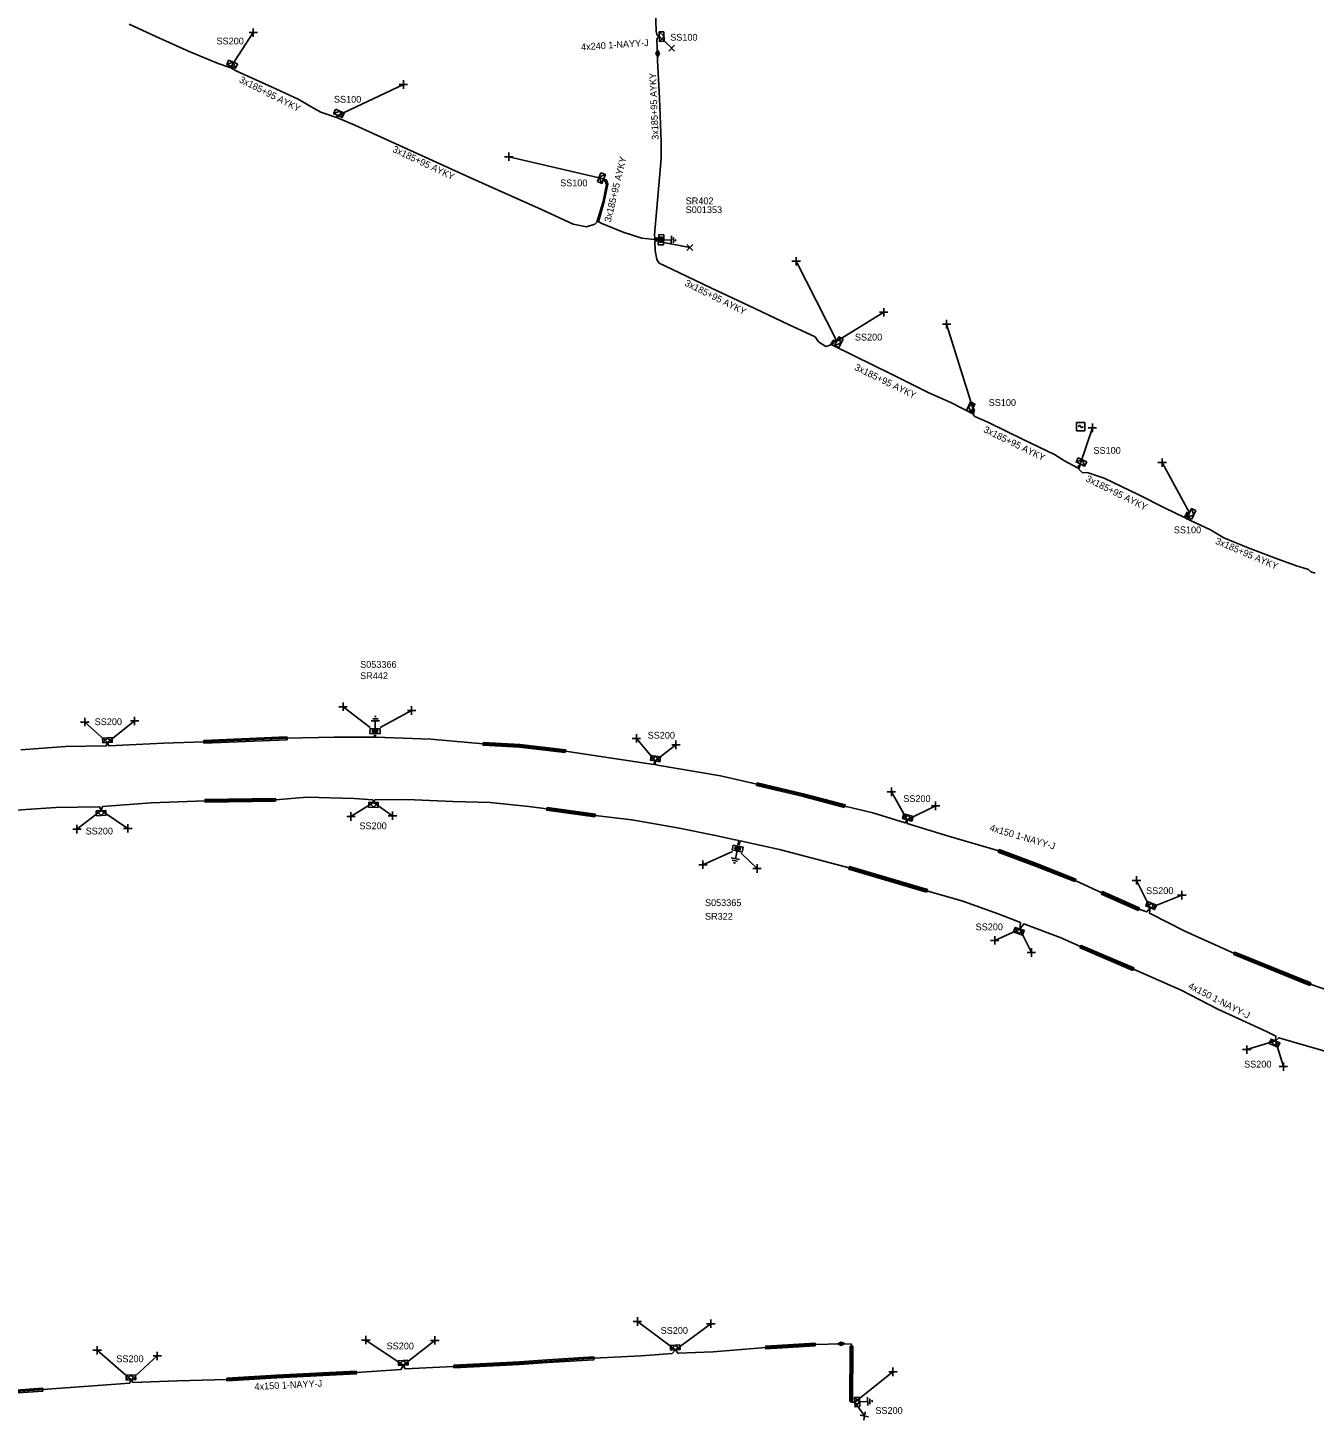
# Model space of a CAD drawing. Extents: x -763093 to -760976, y -1155572 to -1152009.
# Drawn here: x -761950.7 to -761761.6, y -1155514.6 to -1155309.8 of the extents above; entities that cross this region are included whole.
import ezdxf

# ---------------------------------------------------------------- set-up
doc = ezdxf.new("R2010")
doc.units = 0
for name, color, linetype in [('Vrstva 1', 7, 'Continuous'), ('Vrstva 14', 7, 'Continuous'), ('Vrstva 15', 7, 'Continuous'), ('Vrstva 19', 7, 'Continuous'), ('Vrstva 20', 7, 'Continuous'), ('Vrstva 28', 7, 'Continuous'), ('Vrstva 29', 7, 'Continuous'), ('Vrstva 30', 7, 'Continuous'), ('Vrstva 31', 7, 'Continuous'), ('Vrstva 33', 7, 'Continuous'), ('Vrstva 34', 7, 'Continuous'), ('Vrstva 4', 7, 'Continuous'), ('Vrstva 5', 7, 'Continuous'), ('Vrstva 59', 7, 'Continuous'), ('Vrstva 6', 7, 'Continuous'), ('Vrstva 8', 7, 'Continuous'), ('Vrstva 9', 7, 'Continuous')]:
    doc.layers.add(name, color=color, linetype=linetype)

# ---------------------------------------------------------------- blocks, each defined once
blk = doc.blocks.new('NN870')
at = {"layer": 'Vrstva 4'}
for points in [[(0, -0.25), (0.5, 0), (0, 0.25), (-0.5, 0), (0, -0.25)], [(0.37, 0), (0, 0.19), (-0.36, 0), (0, -0.19), (0.37, 0)], [(0.24, 0), (0, 0.12), (-0.25, 0), (0, -0.12), (0.24, 0)], [(0.12, 0), (0, 0.06), (-0.13, 0), (0, -0.06), (0.12, 0)]]:
    blk.add_lwpolyline(points, dxfattribs=at)
blk = doc.blocks.new('NN800')
at = {"layer": 'Vrstva 1'}
for points in [[(-0.44, 0.44), (0.44, -0.44)], [(-0.44, -0.44), (0.44, 0.44)]]:
    blk.add_lwpolyline(points, dxfattribs=at)
blk = doc.blocks.new('NN620')
at = {"layer": 'Vrstva 8'}
for points in [[(0.75, 0), (-0.75, 0)], [(-0.75, 0), (-0.75, -0.75)], [(0.75, -0.75), (0.75, 0)], [(-0.75, -0.75), (0.75, -0.75)], [(0.37, -0.18), (-0.38, -0.18)], [(-0.38, -0.18), (-0.38, -0.56)], [(-0.38, -0.56), (0.37, -0.56)], [(0.32, -0.23), (-0.33, -0.23)], [(-0.33, -0.23), (-0.33, -0.51)], [(-0.33, -0.51), (0.32, -0.51)], [(0.27, -0.27), (-0.28, -0.27)], [(-0.28, -0.27), (-0.28, -0.46)], [(-0.28, -0.46), (0.27, -0.46)], [(0.23, -0.32), (-0.23, -0.32)], [(-0.23, -0.32), (-0.23, -0.42)], [(-0.23, -0.42), (0.23, -0.42)], [(-0.19, -0.37), (0.19, -0.37)], [(0.23, -0.42), (0.23, -0.32)], [(0.27, -0.46), (0.27, -0.27)], [(0.32, -0.51), (0.32, -0.23)], [(0.37, -0.56), (0.37, -0.18)]]:
    blk.add_lwpolyline(points, dxfattribs=at)
blk = doc.blocks.new('NN630')
at = {"layer": 'Vrstva 9'}
for points in [[(0, -0.7), (-0.7, 0)], [(-0.7, -0.7), (-0.7, 0), (0.7, 0), (0.7, -0.7)], [(-0.7, -0.7), (0.7, -0.7)], [(0, -0.7), (0.7, 0)]]:
    blk.add_lwpolyline(points, dxfattribs=at)
blk = doc.blocks.new('NN810')
at = {"layer": 'Vrstva 14'}
for points in [[(0.63, -1.89), (-0.62, -1.89)], [(0, -0.64), (0, -1.89)], [(0.39, -2.2), (-0.4, -2.2)], [(0, -2.52), (-0.12, -2.52)], [(0.14, -2.52), (0, -2.52)]]:
    blk.add_lwpolyline(points, dxfattribs=at)
blk = doc.blocks.new('NN740')
at = {"layer": 'Vrstva 1'}
for points in [[(0.62, 0.62), (-0.63, 0.62)], [(-0.63, 0.62), (-0.63, -0.63)], [(0, 0), (0, 0.01), (0, 0.03), (-0.01, 0.05), (-0.01, 0.06), (-0.02, 0.08), (-0.03, 0.09), (-0.04, 0.1), (-0.05, 0.11), (-0.06, 0.12), (-0.08, 0.13), (-0.09, 0.14), (-0.11, 0.14), (-0.12, 0.15), (-0.14, 0.15), (-0.15, 0.15), (-0.17, 0.15), (-0.18, 0.15), (-0.2, 0.15), (-0.21, 0.14), (-0.23, 0.13), (-0.24, 0.12), (-0.26, 0.11), (-0.27, 0.1), (-0.28, 0.09), (-0.29, 0.08), (-0.29, 0.06), (-0.3, 0.05), (-0.3, 0.03), (-0.31, 0.02), (-0.31, 0), (-0.31, 0)], [(0.62, -0.63), (0.62, 0.62)], [(-0.63, -0.63), (0.62, -0.63)], [(0, 0), (0, -0.02), (0, -0.03), (0.01, -0.05), (0.01, -0.06), (0.02, -0.08), (0.03, -0.09), (0.04, -0.1), (0.05, -0.11), (0.06, -0.12), (0.07, -0.13), (0.09, -0.14), (0.1, -0.15), (0.12, -0.15), (0.13, -0.15), (0.15, -0.15), (0.16, -0.15), (0.18, -0.15), (0.19, -0.15), (0.21, -0.14), (0.22, -0.14), (0.24, -0.13), (0.25, -0.12), (0.26, -0.11), (0.27, -0.09), (0.28, -0.08), (0.29, -0.07), (0.29, -0.05), (0.3, -0.04), (0.3, -0.02), (0.3, -0.01), (0.3, -0.01)]]:
    blk.add_lwpolyline(points, dxfattribs=at)

msp = doc.modelspace()

# ---------------------------------------------------------------- linework, layer by layer
at = {"layer": 'Vrstva 20'}
for points in [[(-761924.83, -1155415.02), (-761924.85, -1155414.62), (-761912.62, -1155414.1), (-761912.6, -1155414.5)], [(-761871.69, -1155416.39), (-761878.43, -1155415.62), (-761883.78, -1155415.33), (-761883.76, -1155414.93), (-761878.39, -1155415.22), (-761871.65, -1155415.99)], [(-761830.63, -1155424.48), (-761836.84, -1155422.82), (-761843.56, -1155421.25), (-761843.46, -1155420.85), (-761836.73, -1155422.44), (-761830.53, -1155424.1)], [(-761914.32, -1155423.53), (-761924.66, -1155423.68), (-761924.66, -1155423.28), (-761914.32, -1155423.13)], [(-761867.33, -1155425.87), (-761874.42, -1155424.88), (-761874.36, -1155424.48), (-761867.27, -1155425.47)], [(-761796.78, -1155435.38), (-761802.57, -1155433.09), (-761808.04, -1155431.04), (-761807.9, -1155430.66), (-761802.42, -1155432.72), (-761796.64, -1155435.01)], [(-761818.58, -1155436.93), (-761830.01, -1155433.53), (-761829.89, -1155433.15), (-761818.46, -1155436.55)], [(-761787.46, -1155439.6), (-761792.87, -1155437.2), (-761792.71, -1155436.84), (-761787.3, -1155439.24)], [(-761788.24, -1155448.44), (-761796, -1155445.12), (-761795.84, -1155444.76), (-761788.08, -1155448.08)], [(-761762.23, -1155450.65), (-761773.4, -1155446.11), (-761773.24, -1155445.75), (-761762.08, -1155450.28)], [(-761834.93, -1155503.67), (-761842.2, -1155504.1), (-761842.22, -1155503.7), (-761834.95, -1155503.27)], [(-761829.85, -1155511.82), (-761829.8, -1155503.72), (-761829.4, -1155503.72), (-761829.45, -1155511.82)], [(-761888.07, -1155506.9), (-761888.09, -1155506.5), (-761878.43, -1155506), (-761874.32, -1155505.72), (-761867.5, -1155505.29), (-761867.48, -1155505.69), (-761874.3, -1155506.12), (-761878.41, -1155506.4)], [(-761921.43, -1155508.81), (-761921.45, -1155508.41), (-761914.14, -1155507.98), (-761902.42, -1155507.39), (-761902.4, -1155507.79), (-761914.12, -1155508.38)], [(-761960.52, -1155511.15), (-761960.54, -1155510.75), (-761954.35, -1155510.3), (-761948.53, -1155509.9), (-761948.51, -1155510.3), (-761954.33, -1155510.7)]]:
    msp.add_lwpolyline(points, close=True, dxfattribs=at)
at = {"layer": 'Vrstva 5'}
for points in [[(-761858.41, -1155307.19), (-761858.32, -1155310.3), (-761858.23, -1155310.76), (-761858.09, -1155310.97), (-761857.86, -1155311.09)], [(-761858.06, -1155340.95), (-761858.53, -1155340.94), (-761860.44, -1155340.75), (-761863.2, -1155339.84), (-761866.31, -1155338.6), (-761866.8, -1155338.32), (-761865.96, -1155335.34), (-761865.42, -1155332.81), (-761865.65, -1155332.21), (-761866.05, -1155332.02), (-761865.81, -1155332.33), (-761865.62, -1155332.83), (-761866.13, -1155335.33), (-761867.03, -1155338.39), (-761867.37, -1155338.7), (-761868.57, -1155339.07), (-761870.51, -1155338.69), (-761875.21, -1155336.54), (-761879.72, -1155334.52), (-761885.73, -1155331.8), (-761891.73, -1155329.07), (-761897.68, -1155326.37), (-761902.65, -1155324.13), (-761905.16, -1155323.04), (-761905.12, -1155322.69), (-761905.35, -1155322.97), (-761907.62, -1155322.21), (-761908.63, -1155321.65), (-761910.95, -1155320.3), (-761914.79, -1155318.53), (-761919.77, -1155316.27), (-761920.82, -1155315.73), (-761920.83, -1155315.47), (-761921, -1155315.65), (-761922.71, -1155315.04), (-761927, -1155313.26), (-761931.88, -1155311.06), (-761935.79, -1155309.25)], [(-761858.11, -1155313.57), (-761858.24, -1155311.6), (-761858.13, -1155311.29), (-761857.86, -1155311.09)], [(-761858.11, -1155313.57), (-761858.12, -1155314.62), (-761857.82, -1155320.14), (-761857.59, -1155326.53), (-761857.6, -1155329), (-761858.56, -1155340.23), (-761858.54, -1155340.74), (-761858.05, -1155340.75)], [(-761761.42, -1155390.01), (-761762.08, -1155389.83), (-761762.43, -1155389.45), (-761764.35, -1155388.86), (-761767.44, -1155387.74), (-761771.3, -1155386.27), (-761774.85, -1155384.8), (-761776.83, -1155383.63), (-761780.49, -1155381.91), (-761780.19, -1155381.27), (-761779.92, -1155381.15), (-761780.33, -1155381.07), (-761780.67, -1155381.83), (-761783.61, -1155380.42), (-761787.36, -1155378.48), (-761792.47, -1155376.03), (-761794.82, -1155375.27), (-761795.7, -1155375.18), (-761796.24, -1155374.64), (-761796.06, -1155374.33), (-761795.97, -1155373.96), (-761796.23, -1155374.22), (-761796.4, -1155374.52), (-761798.3, -1155373.51), (-761799.76, -1155372.55), (-761804.38, -1155370.34), (-761809.58, -1155367.8), (-761811.47, -1155366.98), (-761811.7, -1155366.67), (-761811.54, -1155365.95), (-761811.77, -1155365.76), (-761811.76, -1155365.99), (-761811.87, -1155366.51), (-761814.91, -1155364.98), (-761818.22, -1155363.48), (-761823.81, -1155360.71), (-761829.2, -1155358.06), (-761832.5, -1155356.44), (-761832.16, -1155355.96), (-761831.79, -1155355.89), (-761832.26, -1155355.76), (-761832.75, -1155356.46), (-761833.39, -1155356.68), (-761834.47, -1155355.96), (-761834.96, -1155355.24), (-761838.88, -1155353.45), (-761844.77, -1155350.66), (-761850.29, -1155348.03), (-761856.02, -1155345.28), (-761857.88, -1155344.4), (-761858.22, -1155343.87), (-761858.49, -1155342.56), (-761858.53, -1155341.14), (-761858.07, -1155341.15)], [(-761951.75, -1155415.99), (-761945.18, -1155415.48), (-761939.19, -1155415.41), (-761938.99, -1155414.92), (-761938.81, -1155415.42), (-761930.74, -1155415.02), (-761924.84, -1155414.82), (-761912.61, -1155414.3), (-761905.66, -1155414.11), (-761899.77, -1155414.14), (-761899.76, -1155413.79)], [(-761899.57, -1155413.79), (-761899.57, -1155414.14), (-761891.47, -1155414.44), (-761883.77, -1155415.13), (-761878.4, -1155415.42), (-761871.67, -1155416.19), (-761865.21, -1155417.16), (-761858.67, -1155418.16), (-761858.48, -1155417.63), (-761858.42, -1155418.19), (-761848.88, -1155419.84), (-761843.51, -1155421.05), (-761836.78, -1155422.63), (-761830.58, -1155424.29), (-761826.48, -1155425.26), (-761821.72, -1155426.75), (-761821.43, -1155426.27), (-761821.43, -1155426.84), (-761815.36, -1155428.67), (-761807.97, -1155430.85), (-761802.49, -1155432.91), (-761796.71, -1155435.19), (-761792.79, -1155437.02), (-761787.38, -1155439.42), (-761786.2, -1155439.83), (-761785.7, -1155439.22), (-761785.79, -1155440.02), (-761780.59, -1155442.68), (-761773.32, -1155445.93), (-761762.16, -1155450.46), (-761757.18, -1155452.17)], [(-761955.42, -1155425.08), (-761946.59, -1155424.47), (-761940.16, -1155424.36), (-761939.95, -1155424.94), (-761939.72, -1155424.35), (-761932.58, -1155423.77), (-761924.66, -1155423.48), (-761914.32, -1155423.33), (-761909.64, -1155422.97), (-761902.72, -1155423.14), (-761900, -1155423.35), (-761899.89, -1155423.74), (-761899.69, -1155423.36), (-761895, -1155423.29), (-761888.21, -1155423.58), (-761882.72, -1155423.72), (-761877.06, -1155424.31), (-761874.39, -1155424.68), (-761867.3, -1155425.67), (-761861.9, -1155426.27), (-761855.2, -1155427.48), (-761849.84, -1155428.54), (-761846.7, -1155429.21), (-761846.18, -1155429.34), (-761846.32, -1155429.96)], [(-761846.12, -1155430.01), (-761845.98, -1155429.38), (-761840.21, -1155430.64), (-761829.95, -1155433.34), (-761818.52, -1155436.74), (-761813.25, -1155438.24), (-761808.07, -1155440.13), (-761804.77, -1155441.39), (-761804.88, -1155442.35), (-761804.28, -1155441.6), (-761798.92, -1155443.6), (-761795.92, -1155444.94), (-761788.16, -1155448.26), (-761781.16, -1155451.35), (-761775.74, -1155454.15), (-761768.61, -1155457.44), (-761767.22, -1155458.12), (-761767.28, -1155458.81), (-761766.78, -1155458.33), (-761758.97, -1155460.61)], [(-761954.34, -1155510.5), (-761948.52, -1155510.1), (-761935.75, -1155509.12), (-761935.53, -1155508.65), (-761935.25, -1155509.04), (-761928.7, -1155508.82), (-761921.44, -1155508.61), (-761914.13, -1155508.18), (-761902.41, -1155507.59), (-761895.84, -1155507.11), (-761895.51, -1155506.5), (-761895.23, -1155507.06), (-761888.08, -1155506.7), (-761878.42, -1155506.2), (-761867.49, -1155505.49), (-761860.55, -1155505.13), (-761855.96, -1155504.78), (-761855.5, -1155504.25), (-761855.15, -1155504.75), (-761849.94, -1155504.52), (-761842.21, -1155503.9), (-761834.94, -1155503.47), (-761831.13, -1155503.34), (-761829.6, -1155503.41), (-761829.63, -1155511.95), (-761829.11, -1155511.93)]]:
    msp.add_lwpolyline(points, dxfattribs=at)
at = {"layer": 'Vrstva 59'}
for points in [[(-761920.83, -1155315.47), (-761917.56, -1155310.5)], [(-761857.86, -1155311.09), (-761856.05, -1155312.79)], [(-761905.12, -1155322.69), (-761895.5, -1155318.13)], [(-761866.05, -1155332.02), (-761880, -1155328.75)], [(-761857.19, -1155341.35), (-761853.38, -1155342.1)], [(-761831.79, -1155355.89), (-761837.75, -1155344.13)], [(-761831.79, -1155355.89), (-761824.88, -1155351.63)], [(-761811.77, -1155365.76), (-761815.63, -1155353.38)], [(-761795.97, -1155373.96), (-761794.19, -1155368.63)], [(-761779.92, -1155381.15), (-761783.94, -1155373.75)], [(-761900.37, -1155412.69), (-761904.36, -1155409.65)], [(-761898.93, -1155412.71), (-761894.28, -1155410.21)], [(-761938.99, -1155414.92), (-761942.33, -1155411.91)], [(-761938.99, -1155414.92), (-761935.01, -1155411.75)], [(-761858.48, -1155417.63), (-761861.24, -1155414.31)], [(-761858.48, -1155417.63), (-761855.42, -1155415.25)], [(-761821.43, -1155426.27), (-761823.74, -1155422.17)], [(-761899.89, -1155423.74), (-761903.2, -1155425.79)], [(-761899.89, -1155423.74), (-761897.1, -1155425.68)], [(-761821.43, -1155426.27), (-761817.25, -1155424.22)], [(-761939.95, -1155424.94), (-761943.49, -1155427.66)], [(-761939.95, -1155424.94), (-761936.01, -1155427.55)], [(-761847.09, -1155430.94), (-761851.45, -1155432.89)], [(-761845.83, -1155431.21), (-761843.5, -1155433.44)], [(-761785.7, -1155439.22), (-761787.7, -1155435.2)], [(-761785.7, -1155439.22), (-761781.05, -1155437.37)], [(-761804.88, -1155442.35), (-761808.55, -1155444.02)], [(-761804.88, -1155442.35), (-761803.17, -1155445.8)], [(-761767.28, -1155458.81), (-761771.49, -1155460.09)], [(-761767.28, -1155458.81), (-761766.12, -1155462.59)], [(-761855.5, -1155504.25), (-761861.09, -1155500.07)], [(-761855.5, -1155504.25), (-761850.29, -1155500.4)], [(-761935.53, -1155508.65), (-761940.52, -1155504.3)], [(-761895.51, -1155506.5), (-761901.01, -1155502.8)], [(-761895.51, -1155506.5), (-761890.87, -1155502.85)], [(-761935.53, -1155508.65), (-761931.67, -1155505.14)], [(-761829.11, -1155511.93), (-761823.51, -1155507.48)], [(-761829.11, -1155511.93), (-761827.7, -1155513.97)]]:
    msp.add_lwpolyline(points, dxfattribs=at)

# ---------------------------------------------------------------- block references
at = {"layer": 'Vrstva 15'}
for p, rotation in [((-761857.98, -1155340.95), 87.49678614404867), ((-761899.66, -1155413.62), 178.94024173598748), ((-761846.26, -1155430.16), -12.901591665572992), ((-761829.11, -1155511.93), 92.94404722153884)]:
    msp.add_blockref('NN810', p, dxfattribs=dict(at, rotation=rotation))
at = {"layer": 'Vrstva 19'}
for p, rotation in [((-761858.11, -1155313.57), 93.77546583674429), ((-761831.13, -1155503.34), 1.9542166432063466)]:
    msp.add_blockref('NN870', p, dxfattribs=dict(at, rotation=rotation))
at = {"layer": 'Vrstva 28'}
for p, rotation in [((-761857.98, -1155340.95), 87.49678614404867), ((-761899.66, -1155413.62), 178.94024173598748), ((-761846.26, -1155430.16), -12.901591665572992)]:
    msp.add_blockref('NN620', p, dxfattribs=dict(at, rotation=rotation))
at = {"layer": 'Vrstva 31'}
for p, rotation in [((-761857.86, -1155311.09), 91.70472248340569), ((-761920.83, -1155315.47), 155.9454315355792), ((-761905.12, -1155322.69), 153.62093055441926), ((-761866.05, -1155332.02), -111.13343338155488), ((-761831.79, -1155355.89), 63.71416867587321), ((-761811.77, -1155365.76), -115.44259434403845), ((-761795.97, -1155373.96), 154.11700835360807), ((-761779.92, -1155381.15), 65.66630214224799), ((-761938.99, -1155414.92), -176.93453602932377), ((-761858.48, -1155417.63), 171.35910270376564), ((-761899.89, -1155423.74), -0.8868611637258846), ((-761939.95, -1155424.94), 3.0956054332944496), ((-761821.43, -1155426.27), 164.19529725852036), ((-761785.7, -1155439.22), 157.11887500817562), ((-761804.88, -1155442.35), -19.535122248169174), ((-761767.28, -1155458.81), -23.07822218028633), ((-761855.5, -1155504.25), -176.90748618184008), ((-761895.51, -1155506.5), -176.93300291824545), ((-761935.53, -1155508.65), -176.93300278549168), ((-761829.11, -1155511.93), 92.94404722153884)]:
    msp.add_blockref('NN630', p, dxfattribs=dict(at, rotation=rotation))
at = {"layer": 'Vrstva 34'}
for p, rotation in [((-761917.56, -1155310.5), 45), ((-761895.5, -1155318.13), 45), ((-761880, -1155328.75), 45), ((-761837.75, -1155344.13), 45), ((-761824.88, -1155351.63), 45), ((-761815.63, -1155353.38), 45), ((-761794.19, -1155368.63), 44.99999995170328), ((-761783.94, -1155373.75), 44.99999995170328), ((-761904.36, -1155409.65), 45), ((-761894.28, -1155410.21), 45), ((-761942.33, -1155411.91), 45), ((-761935.01, -1155411.75), 45), ((-761861.24, -1155414.31), 45), ((-761855.42, -1155415.25), 45), ((-761823.74, -1155422.17), 45), ((-761817.25, -1155424.22), 45), ((-761903.2, -1155425.79), 45), ((-761897.1, -1155425.68), 45), ((-761943.49, -1155427.66), 45), ((-761936.01, -1155427.55), 45), ((-761851.45, -1155432.89), 45), ((-761843.5, -1155433.44), 45), ((-761787.7, -1155435.2), 45), ((-761781.05, -1155437.37), 45), ((-761808.55, -1155444.02), 45), ((-761803.17, -1155445.8), 45), ((-761771.49, -1155460.09), 45), ((-761766.12, -1155462.59), 45), ((-761861.09, -1155500.07), 45), ((-761850.29, -1155500.4), 45), ((-761901.01, -1155502.8), 45.00000009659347), ((-761890.87, -1155502.85), 44.99999995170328), ((-761940.52, -1155504.3), 45), ((-761931.67, -1155505.14), 45), ((-761823.51, -1155507.48), 45.00000009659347), ((-761827.7, -1155513.97), -55.40497062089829)]:
    msp.add_blockref('NN800', p, dxfattribs=dict(at, rotation=rotation))
for name, p in [('NN800', (-761856.05, -1155312.79)), ('NN800', (-761853.38, -1155342.1)), ('NN740', (-761795.91, -1155368.45))]:
    msp.add_blockref(name, p, dxfattribs=at)

# ---------------------------------------------------------------- texts
at = {"layer": 'Vrstva 29'}
for s, p in [('S001353', (-761853.99, -1155337.05)), ('S053366', (-761901.85, -1155403.93)), ('S053365', (-761851.15, -1155438.98))]:
    msp.add_text(s, height=1, dxfattribs=at).set_placement(p)
at = {"layer": 'Vrstva 30'}
for s, p in [('SR402', (-761853.99, -1155335.75)), ('SR442', (-761901.85, -1155405.59)), ('SR322', (-761851.15, -1155440.98))]:
    msp.add_text(s, height=1, dxfattribs=at).set_placement(p)
at = {"layer": 'Vrstva 33'}
for s, p in [('SS200', (-761922.97, -1155312.24)), ('SS100', (-761856.26, -1155311.69)), ('SS100', (-761905.7, -1155320.81)), ('SS100', (-761872.45, -1155333.11)), ('SS200', (-761829.11, -1155355.79)), ('SS100', (-761809.44, -1155365.41)), ('SS100', (-761794.04, -1155372.45)), ('SS100', (-761782.22, -1155384.14)), ('SS200', (-761940.88, -1155412.36)), ('SS200', (-761859.58, -1155414.35)), ('SS200', (-761822, -1155423.67)), ('SS200', (-761901.96, -1155427.67)), ('SS200', (-761942.21, -1155428.44)), ('SS200', (-761786.3, -1155437.21)), ('SS200', (-761811.36, -1155442.53)), ('SS200', (-761771.89, -1155462.72)), ('SS200', (-761857.67, -1155501.89)), ('SS200', (-761897.96, -1155504.17)), ('SS200', (-761937.7, -1155506.06)), ('SS200', (-761826.1, -1155513.66))]:
    msp.add_text(s, height=1, dxfattribs=at).set_placement(p)
at = {"layer": 'Vrstva 6'}
for s, rotation, p in [('4x240 1-NAYY-J', 3.775, (-761869.34, -1155313.12)), ('3x185+95 AYKY', 333.056, (-761919.73, -1155317.74)), ('3x185+95 AYKY', 92.318, (-761857.96, -1155326.25)), ('3x185+95 AYKY', 334.575, (-761897.18, -1155327.99)), ('3x185+95 AYKY', 76.366, (-761865.01, -1155338.46)), ('3x185+95 AYKY', 333.409, (-761854.22, -1155347.66)), ('3x185+95 AYKY', 333.984, (-761829.27, -1155360.06)), ('3x185+95 AYKY', 333.923, (-761810.3, -1155369.21)), ('3x185+95 AYKY', 333.652, (-761795.26, -1155376.45)), ('3x185+95 AYKY', 336.807, (-761776.22, -1155385.63)), ('4x150 1-NAYY-J', 343.564, (-761809.38, -1155427.87)), ('4x150 1-NAYY-J', 332.679, (-761780.2, -1155451.02)), ('4x150 1-NAYY-J', 2.882, (-761917.36, -1155510.16))]:
    msp.add_text(s, height=1, rotation=rotation, dxfattribs=at).set_placement(p)

doc.saveas('drawing.dxf')
